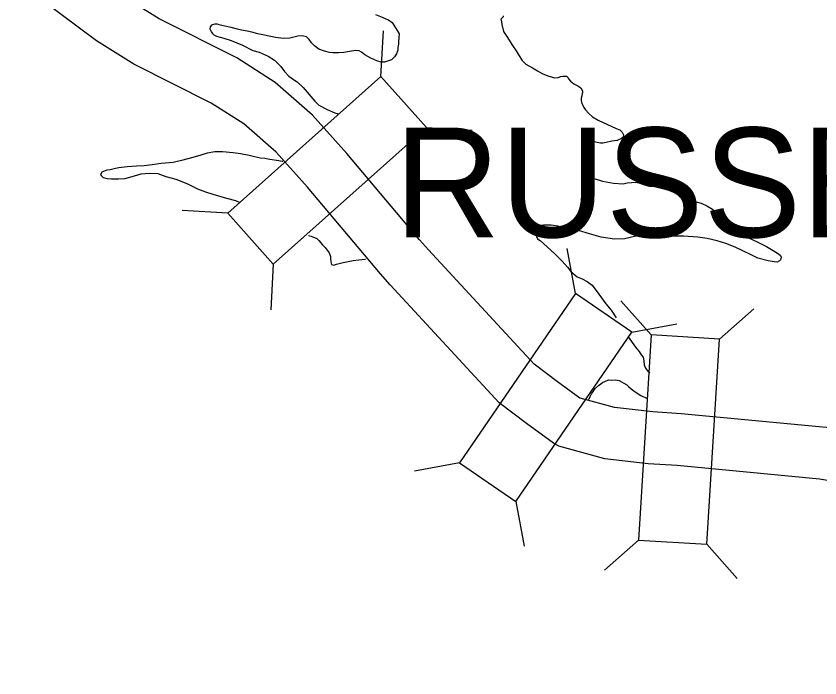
# Model space of a CAD drawing. Extents: x 1374139 to 1377472, y 1168351 to 1170484.
# Drawn here: x 1374376.89 to 1374423.4, y 1169981.16 to 1170019.44 of the extents above; entities that cross this region are included whole.
import ezdxf

# ---------------------------------------------------------------- set-up
doc = ezdxf.new("R2010")
doc.units = 0
doc.layers.add('Default', color=7, linetype='Continuous')

msp = doc.modelspace()

# ---------------------------------------------------------------- linework, layer by layer
at = {"layer": 'Default'}
for p, q in [((1374398.003, 1170015.949), (1374398.153, 1170018.584)), ((1374400.638, 1170012.993), (1374403.274, 1170012.843)), ((1374389.136, 1170008.042), (1374386.501, 1170008.192)), ((1374409.258, 1170003.403), (1374408.775, 1170005.999)), ((1374391.772, 1170005.086), (1374391.621, 1170002.451)), ((1374413.639, 1170000.994), (1374411.89, 1170002.972)), ((1374417.592, 1170000.752), (1374419.569, 1170002.501)), ((1374412.523, 1170001.163), (1374415.119, 1170001.646)), ((1374402.537, 1169993.608), (1374399.941, 1169993.125)), ((1374405.802, 1169991.367), (1374406.285, 1169988.772)), ((1374412.912, 1169989.137), (1374410.935, 1169987.388)), ((1374416.865, 1169988.894), (1374418.614, 1169986.917))]:
    msp.add_line(p, q, dxfattribs=at)
for points in [[(1374409.511, 1169997.341), (1374408.207, 1169998.281), (1374406.857, 1169999.3), (1374400.754, 1170005.912), (1374400.24, 1170006.492), (1374396.021, 1170011.5), (1374394.045, 1170013.716), (1374391.872, 1170015.606), (1374389.659, 1170017.02), (1374385.172, 1170019.28), (1374383.25, 1170020.484), (1374379.565, 1170023.246), (1374377.925, 1170025.039), (1374374.572, 1170029.702), (1374373.661, 1170030.945), (1374372.778, 1170031.927), (1374371.108, 1170033.064), (1374363.002, 1170036.933)], [(1374407.989, 1169994.741), (1374406.426, 1169995.866), (1374404.835, 1169997.067), (1374398.529, 1170003.899), (1374397.97, 1170004.53), (1374393.754, 1170009.535), (1374391.933, 1170011.577), (1374390.07, 1170013.197), (1374388.172, 1170014.41), (1374383.698, 1170016.663), (1374381.552, 1170018.008), (1374377.541, 1170021.015), (1374375.592, 1170023.145), (1374372.145, 1170027.94), (1374371.331, 1170029.05), (1374370.791, 1170029.65), (1374369.609, 1170030.455), (1374361.71, 1170034.225)], [(1374397.684, 1170019.531), (1374398.076, 1170019.367), (1374398.287, 1170019.27), (1374398.438, 1170019.212), (1374398.65, 1170019.076), (1374398.752, 1170018.917), (1374398.845, 1170018.749), (1374398.937, 1170018.61), (1374399.05, 1170018.402), (1374399.018, 1170017.961), (1374399.02, 1170017.81), (1374398.983, 1170017.62), (1374398.976, 1170017.459), (1374398.909, 1170017.248), (1374398.782, 1170017.076), (1374398.606, 1170016.903), (1374398.208, 1170016.766), (1374398.008, 1170016.773), (1374397.758, 1170016.849), (1374397.415, 1170017.003), (1374397.073, 1170017.188), (1374396.871, 1170017.345), (1374396.749, 1170017.433), (1374396.539, 1170017.44), (1374396.191, 1170017.384), (1374395.852, 1170017.338), (1374395.543, 1170017.313), (1374395.223, 1170017.308), (1374395.023, 1170017.335), (1374394.742, 1170017.41), (1374394.401, 1170017.525), (1374394.148, 1170017.711), (1374393.985, 1170017.898), (1374393.842, 1170018.086), (1374393.69, 1170018.234), (1374393.439, 1170018.3), (1374393.2, 1170018.286), (1374392.732, 1170018.168), (1374392.363, 1170018.132), (1374392.053, 1170018.177), (1374391.893, 1170018.195), (1374391.623, 1170018.25), (1374391.161, 1170018.353), (1374390.881, 1170018.419), (1374390.54, 1170018.503), (1374390.269, 1170018.559), (1374389.938, 1170018.633), (1374389.698, 1170018.69), (1374389.327, 1170018.774), (1374388.976, 1170018.858), (1374388.786, 1170018.895), (1374388.645, 1170018.933), (1374388.535, 1170018.961), (1374388.385, 1170018.969), (1374388.305, 1170018.947), (1374388.206, 1170018.906), (1374388.128, 1170018.824), (1374388.1, 1170018.694), (1374388.131, 1170018.624), (1374388.203, 1170018.505), (1374388.234, 1170018.455), (1374388.335, 1170018.347), (1374388.496, 1170018.28), (1374388.918, 1170018.156), (1374389.339, 1170018.023), (1374389.993, 1170017.753), (1374390.597, 1170017.453), (1374390.958, 1170017.349), (1374391.481, 1170017.117), (1374391.835, 1170016.882), (1374392.21, 1170016.518), (1374392.415, 1170016.231), (1374392.669, 1170015.965), (1374392.951, 1170015.779), (1374393.163, 1170015.643), (1374393.498, 1170015.308), (1374394.17, 1170014.518), (1374394.404, 1170014.291), (1374394.897, 1170014.039), (1374395.33, 1170013.846), (1374395.521, 1170013.791)], [(1374405.065, 1170019.451), (1374405.076, 1170019.391), (1374405.066, 1170019.391), (1374404.988, 1170019.309), (1374404.948, 1170019.279), (1374404.939, 1170019.228), (1374404.95, 1170019.199), (1374404.971, 1170019.129), (1374404.994, 1170018.959), (1374405.1, 1170018.55), (1374405.285, 1170018.253), (1374405.613, 1170017.728), (1374405.828, 1170017.421), (1374406.002, 1170017.133), (1374406.176, 1170016.866), (1374406.39, 1170016.649), (1374406.772, 1170016.445), (1374407.065, 1170016.27), (1374407.337, 1170016.124), (1374407.659, 1170015.989), (1374408.04, 1170015.875), (1374408.26, 1170015.879), (1374408.409, 1170015.941), (1374408.528, 1170015.963), (1374408.628, 1170015.965), (1374408.728, 1170015.966), (1374408.788, 1170015.917)], [(1374408.788, 1170015.917), (1374408.86, 1170015.818), (1374408.972, 1170015.68), (1374409.165, 1170015.513), (1374409.396, 1170015.407), (1374409.568, 1170015.279), (1374409.67, 1170015.121), (1374409.672, 1170015.021), (1374409.653, 1170014.96), (1374409.615, 1170014.83), (1374409.587, 1170014.699), (1374409.59, 1170014.559), (1374409.632, 1170014.389), (1374409.695, 1170014.25), (1374409.746, 1170014.151), (1374409.838, 1170014.022), (1374410.022, 1170013.795), (1374410.244, 1170013.608), (1374410.577, 1170013.424), (1374411.604, 1170012.93), (1374411.815, 1170012.863), (1374411.957, 1170012.725), (1374411.977, 1170012.686), (1374412.039, 1170012.566), (1374412.03, 1170012.496), (1374412.012, 1170012.426), (1374411.913, 1170012.354), (1374411.665, 1170012.24), (1374411.356, 1170012.195), (1374411.038, 1170012.12), (1374410.839, 1170012.086), (1374410.699, 1170012.094), (1374410.408, 1170012.139), (1374410.258, 1170012.157), (1374410.119, 1170012.145), (1374410.059, 1170012.144), (1374409.999, 1170012.133), (1374409.959, 1170012.122), (1374409.91, 1170012.081), (1374409.871, 1170012.021), (1374409.833, 1170011.93), (1374409.784, 1170011.839), (1374409.766, 1170011.748), (1374409.73, 1170011.508), (1374409.754, 1170011.238), (1374409.768, 1170010.968), (1374409.823, 1170010.708), (1374409.884, 1170010.589), (1374409.948, 1170010.39), (1374409.999, 1170010.281), (1374410.101, 1170010.172), (1374410.282, 1170010.065), (1374410.825, 1170009.894), (1374411.456, 1170009.774), (1374412.006, 1170009.743), (1374412.254, 1170009.787), (1374412.504, 1170009.821), (1374412.733, 1170009.825), (1374412.923, 1170009.798), (1374413.125, 1170009.711), (1374413.446, 1170009.616), (1374413.536, 1170009.597), (1374414.035, 1170009.586), (1374414.284, 1170009.64), (1374414.394, 1170009.671), (1374414.483, 1170009.703), (1374414.623, 1170009.705), (1374414.733, 1170009.667), (1374414.834, 1170009.639), (1374414.984, 1170009.571), (1374415.066, 1170009.452), (1374415.148, 1170009.323), (1374415.281, 1170009.175), (1374415.514, 1170008.979), (1374415.865, 1170008.835), (1374416.247, 1170008.701), (1374416.528, 1170008.615), (1374416.85, 1170008.46), (1374417.183, 1170008.265), (1374417.558, 1170007.911), (1374417.782, 1170007.654), (1374418.076, 1170007.399), (1374418.641, 1170007.028), (1374418.884, 1170006.881), (1374419.368, 1170006.579), (1374419.932, 1170006.298), (1374420.314, 1170006.104), (1374420.687, 1170005.89), (1374421, 1170005.695), (1374421.122, 1170005.596), (1374421.153, 1170005.487), (1374421.145, 1170005.407), (1374421.116, 1170005.336), (1374421.057, 1170005.285), (1374420.918, 1170005.213), (1374420.748, 1170005.22), (1374420.398, 1170005.284), (1374419.806, 1170005.435), (1374419.413, 1170005.629), (1374418.94, 1170005.861), (1374418.497, 1170006.074)], [(1374392.332, 1170011.022), (1374392.28, 1170011.023), (1374392.1, 1170011.06), (1374391.579, 1170011.152), (1374391.279, 1170011.197), (1374391.039, 1170011.223), (1374390.678, 1170011.297), (1374390.367, 1170011.372), (1374389.866, 1170011.464), (1374389.456, 1170011.528), (1374388.835, 1170011.588), (1374388.386, 1170011.58), (1374387.938, 1170011.513), (1374387.521, 1170011.366), (1374387.043, 1170011.238), (1374386.546, 1170011.1), (1374385.979, 1170010.97), (1374385.281, 1170010.919), (1374384.763, 1170010.83), (1374384.294, 1170010.783), (1374383.855, 1170010.765), (1374383.327, 1170010.717), (1374382.828, 1170010.659), (1374382.649, 1170010.626), (1374382.341, 1170010.551), (1374382.132, 1170010.517), (1374381.844, 1170010.402), (1374381.776, 1170010.281), (1374381.817, 1170010.212), (1374381.888, 1170010.143), (1374381.929, 1170010.103), (1374382.169, 1170010.037), (1374382.419, 1170010.021), (1374382.809, 1170010.028), (1374383.198, 1170010.044), (1374383.526, 1170010.139), (1374383.745, 1170010.193), (1374384.132, 1170010.309), (1374384.591, 1170010.347), (1374385.091, 1170010.325), (1374385.563, 1170010.153), (1374386.135, 1170010.012), (1374386.778, 1170009.752), (1374387.392, 1170009.442), (1374387.845, 1170009.279), (1374388.276, 1170009.146), (1374389.059, 1170008.908), (1374389.581, 1170008.766), (1374389.833, 1170008.666)], [(1374418.497, 1170006.074), (1374417.955, 1170006.286), (1374417.462, 1170006.448), (1374416.871, 1170006.578), (1374416.34, 1170006.66), (1374415.501, 1170006.706), (1374414.782, 1170006.704), (1374414.262, 1170006.706), (1374413.713, 1170006.717), (1374413.043, 1170006.746), (1374412.675, 1170006.69), (1374412.098, 1170006.561), (1374411.509, 1170006.541), (1374410.748, 1170006.659), (1374410.076, 1170006.848), (1374409.433, 1170007.028), (1374408.892, 1170007.149), (1374408.451, 1170007.232), (1374408.241, 1170007.279), (1374407.98, 1170007.324), (1374407.85, 1170007.342), (1374407.571, 1170007.348), (1374407.401, 1170007.355), (1374407.191, 1170007.332), (1374407.122, 1170007.29), (1374407.043, 1170007.229), (1374406.985, 1170007.138), (1374406.957, 1170007.027), (1374406.949, 1170006.867), (1374406.992, 1170006.688), (1374407.064, 1170006.549), (1374407.216, 1170006.451), (1374408.037, 1170005.714), (1374408.483, 1170005.27), (1374408.799, 1170004.925), (1374408.983, 1170004.668), (1374409.347, 1170004.363), (1374409.639, 1170004.238), (1374409.941, 1170004.093), (1374410.214, 1170003.877), (1374410.612, 1170003.353), (1374411.011, 1170002.799), (1374411.316, 1170002.423), (1374411.612, 1170001.985)], [(1374393.807, 1170006.747), (1374393.969, 1170006.706)], [(1374393.969, 1170006.706), (1374394.301, 1170006.571), (1374394.412, 1170006.452), (1374394.626, 1170006.206), (1374394.768, 1170006.058), (1374395.003, 1170005.741), (1374395.077, 1170005.532), (1374395.078, 1170005.422), (1374395.092, 1170005.222), (1374395.144, 1170005.063), (1374395.274, 1170005.035), (1374395.433, 1170005.088), (1374395.811, 1170005.184), (1374396.389, 1170005.293), (1374396.717, 1170005.349), (1374397.066, 1170005.385), (1374397.098, 1170005.384)], [(1374412.304, 1170000.886), (1374412.494, 1170000.62), (1374412.678, 1170000.363), (1374412.811, 1170000.195), (1374412.933, 1170000.037), (1374413.066, 1169999.849), (1374413.169, 1169999.71), (1374413.19, 1169999.611), (1374413.202, 1169999.471), (1374413.236, 1169999.271), (1374413.267, 1169999.171), (1374413.309, 1169999.082), (1374413.421, 1169998.913), (1374413.421, 1169998.903), (1374413.549, 1169998.827)], [(1374410.016, 1169997.256), (1374410.042, 1169997.307), (1374410.1, 1169997.428), (1374410.187, 1169997.589), (1374410.285, 1169997.721), (1374410.353, 1169997.842), (1374410.402, 1169997.903), (1374410.579, 1169998.066), (1374410.727, 1169998.169), (1374410.816, 1169998.25), (1374410.964, 1169998.313), (1374411.173, 1169998.406), (1374411.363, 1169998.379), (1374411.562, 1169998.393), (1374411.793, 1169998.356), (1374412.045, 1169998.21), (1374412.226, 1169998.113), (1374412.327, 1169998.015), (1374412.469, 1169997.887), (1374412.702, 1169997.7), (1374413.045, 1169997.486), (1374413.367, 1169997.341), (1374413.42, 1169997.291)], [(1374466.428, 1169979.175), (1374453.644, 1169985.978), (1374446.739, 1169990.283), (1374442.762, 1169991.294), (1374438.045, 1169992.185), (1374426.956, 1169995.118), (1374423.752, 1169995.637), (1374415.369, 1169996.44), (1374413.731, 1169996.541), (1374411.516, 1169996.794), (1374409.533, 1169997.331)], [(1374464.97, 1169976.552), (1374452.144, 1169983.378), (1374445.548, 1169987.49), (1374442.113, 1169988.364), (1374437.383, 1169989.257), (1374426.331, 1169992.18), (1374423.369, 1169992.66), (1374415.134, 1169993.449), (1374413.469, 1169993.551), (1374410.95, 1169993.839), (1374408.286, 1169994.56), (1374407.991, 1169994.73)]]:
    msp.add_lwpolyline(points, dxfattribs=at)
for points in [[(1374398.003, 1170015.949), (1374389.136, 1170008.042), (1374391.772, 1170005.086), (1374400.638, 1170012.993)], [(1374405.802, 1169991.367), (1374412.523, 1170001.163), (1374409.258, 1170003.403), (1374402.537, 1169993.608)], [(1374413.639, 1170000.994), (1374412.912, 1169989.137), (1374416.865, 1169988.894), (1374417.592, 1170000.752)]]:
    msp.add_lwpolyline(points, close=True, dxfattribs=at)

# ---------------------------------------------------------------- texts
msp.add_text('RUSSELLVILLE', height=6.33599, dxfattribs=at).set_placement((1374398.774, 1170006.649))

doc.saveas('drawing.dxf')
